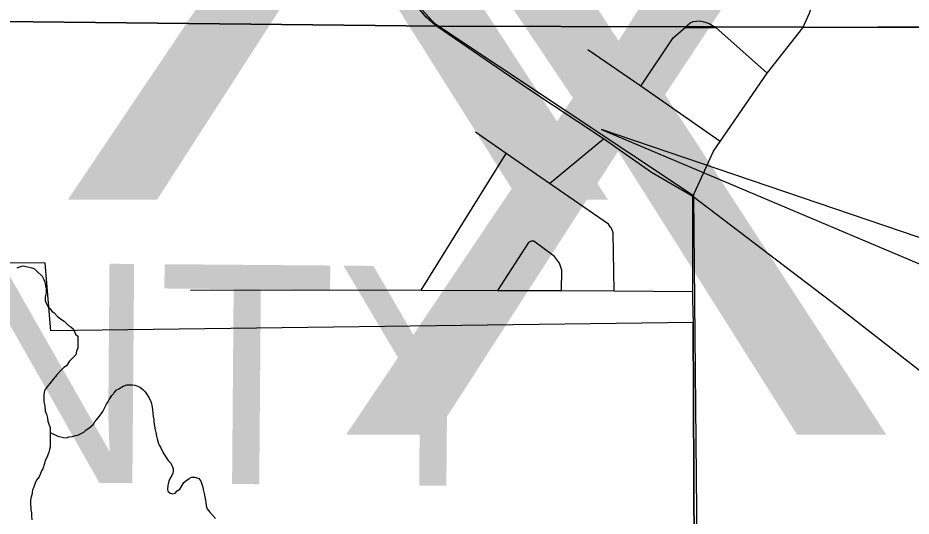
# Model space of a CAD drawing. Extents: x 0 to 34, y 0 to 22.
# Drawn here: x 24.85 to 25.622, y 14.94 to 15.37 of the extents above; entities that cross this region are included whole.
import ezdxf

# ---------------------------------------------------------------- set-up
doc = ezdxf.new("R2010")
doc.units = 0
for name, color, linetype in [('GM_X_City_Street', 7, 'Continuous'), ('GM_X_Corporation', 7, 'Continuous'), ('GM_X_County_Road', 7, 'Continuous'), ('GM_X_County_Text', 7, 'Continuous'), ('GM_X_Minor_River', 7, 'Continuous'), ('GM_X_Rail_Line', 7, 'Continuous'), ('GM_X_State_Route', 7, 'Continuous'), ('GM_X_Township_Road', 7, 'Continuous'), ('SH_Cut_Line', 7, 'Continuous'), ('SH_Text', 7, 'Continuous')]:
    doc.layers.add(name, color=color, linetype=linetype)

msp = doc.modelspace()

# ---------------------------------------------------------------- linework, layer by layer
at = {"layer": 'GM_X_City_Street'}
for p, q in [((25.30983, 15.22702), (25.35641, 15.26553)), ((25.1987, 15.13472), (25.2723, 15.25302))]:
    msp.add_line(p, q, dxfattribs=at)
for points in [[(25.42698, 15.36178), (25.4293, 15.36414), (25.43141, 15.36584), (25.43397, 15.36683), (25.43671, 15.36733), (25.43952, 15.36737), (25.4423, 15.36697), (25.44503, 15.36618), (25.44768, 15.36507), (25.45341, 15.36178)], [(25.38857, 15.31101), (25.41678, 15.35282), (25.42698, 15.36178), (25.45341, 15.36178), (25.49781, 15.32218)], [(25.43354, 15.21582), (25.45151, 15.25485), (25.45736, 15.26336), (25.49781, 15.32218), (25.52883, 15.36152)], [(25.45736, 15.26336), (25.38857, 15.31101), (25.34299, 15.34258)], [(25.36555, 15.13438), (25.3647, 15.18449), (25.36327, 15.18832), (25.36262, 15.18919), (25.36068, 15.19179), (25.30983, 15.22702), (25.2723, 15.25302), (25.24593, 15.2713)], [(25.32004, 15.13447), (25.3204, 15.15199), (25.31826, 15.15811), (25.31421, 15.16389), (25.29628, 15.17718), (25.29401, 15.17723), (25.29171, 15.17613), (25.26469, 15.13458)], [(24.9996, 15.13512), (25.1987, 15.13472), (25.26469, 15.13458), (25.32004, 15.13447), (25.36555, 15.13438), (25.43351, 15.13376)]]:
    msp.add_lwpolyline(points, dxfattribs=at)
at = {"layer": 'GM_X_Corporation'}
for points in [[(25.70241, 14.53671), (25.44963, 14.54102), (25.44619, 14.68837), (25.44848, 14.73615), (25.45135, 14.78136), (25.45192, 14.7951), (25.45192, 14.81055), (25.45021, 14.82364), (25.44611, 14.8421), (25.43842, 14.8708), (25.43585, 14.89388), (25.43483, 14.9072), (25.43386, 15.10681), (24.8788, 15.0997), (24.87381, 15.15822), (24.69379, 15.15887), (24.72705, 15.36745), (24.72162, 15.36748), (24.39649, 15.36959), (24.38041, 15.92726)], [(25.20283, 15.37132), (25.20805, 15.36668), (25.21261, 15.363), (25.42676, 15.36233), (25.4532, 15.36233), (25.52861, 15.36208), (25.72357, 15.36294)]]:
    msp.add_lwpolyline(points, dxfattribs=at)
at = {"layer": 'GM_X_County_Road'}
for points in [[(25.43365, 15.12688), (25.43351, 15.13376), (25.43354, 15.21582)], [(25.44946, 14.55716), (25.44641, 14.68782), (25.4487, 14.7356), (25.45156, 14.78081), (25.45213, 14.79454), (25.45213, 14.81), (25.45043, 14.82309), (25.44633, 14.84154), (25.43864, 14.87025), (25.43607, 14.89332), (25.43505, 14.90665), (25.43408, 15.10626), (25.43365, 15.12688)]]:
    msp.add_lwpolyline(points, dxfattribs=at)
at = {"layer": 'GM_X_Minor_River'}
for points in [[(24.84951, 15.15423), (24.85178, 15.155), (24.85482, 15.15576), (24.8571, 15.15539), (24.86014, 15.15464), (24.86242, 15.15426), (24.8647, 15.15313), (24.86699, 15.15085), (24.87118, 15.14706), (24.87271, 15.14403), (24.87347, 15.14213), (24.87424, 15.13871), (24.87463, 15.13643), (24.87464, 15.13263), (24.87427, 15.13034), (24.87389, 15.12844), (24.8739, 15.12578), (24.87467, 15.1235), (24.8762, 15.12085), (24.8781, 15.11857), (24.87963, 15.11667), (24.88153, 15.11516), (24.88458, 15.11213), (24.888, 15.10947), (24.89029, 15.10796), (24.8922, 15.10606), (24.8941, 15.10417), (24.896, 15.10303), (24.89829, 15.10114), (24.9002, 15.09696), (24.9021, 15.09506), (24.90214, 15.0848), (24.901, 15.08214), (24.90025, 15.07909), (24.8976, 15.07605), (24.89496, 15.07338), (24.89231, 15.06957), (24.89003, 15.06804), (24.88739, 15.06537), (24.88436, 15.06195), (24.88246, 15.06004), (24.88095, 15.05814), (24.87792, 15.05433), (24.87641, 15.05242), (24.87452, 15.04976), (24.87338, 15.04785), (24.87264, 15.04443), (24.87264, 15.04177), (24.87265, 15.03911), (24.87304, 15.03721), (24.87343, 15.03455), (24.87382, 15.03037), (24.87497, 15.02771), (24.87574, 15.02429), (24.87613, 15.02163), (24.87689, 15.01897), (24.87804, 15.01631), (24.87807, 15.00871), (24.87808, 15.00377), (24.87809, 14.99921), (24.87772, 14.9973), (24.87697, 14.99502), (24.87584, 14.9916), (24.87508, 14.9897), (24.87395, 14.98779), (24.8732, 14.98513), (24.8717, 14.98056), (24.87056, 14.97866), (24.86981, 14.97638), (24.86868, 14.97371), (24.86641, 14.97066), (24.86528, 14.968), (24.86377, 14.96419), (24.86302, 14.96229), (24.86264, 14.96001), (24.86227, 14.95811), (24.86189, 14.95621), (24.86114, 14.95354), (24.86115, 14.95164), (24.86116, 14.94974), (24.86154, 14.94708), (24.86155, 14.94518), (24.86194, 14.94252), (24.86195, 14.93986), (24.86234, 14.93644)], [(24.87806, 15.01175), (24.8849, 15.00873), (24.88984, 15.0076), (24.8925, 15.00723), (24.8944, 15.00799), (24.89744, 15.00838), (24.90009, 15.00915), (24.90199, 15.00953), (24.90389, 15.0103), (24.9073, 15.01221), (24.90919, 15.01411), (24.91147, 15.01564), (24.91336, 15.01717), (24.91564, 15.01907), (24.91677, 15.02098), (24.91828, 15.02288), (24.92093, 15.02593), (24.92357, 15.03012), (24.92584, 15.03392), (24.92697, 15.03621), (24.92811, 15.03811), (24.92924, 15.0404), (24.93151, 15.04383), (24.93378, 15.04649), (24.93529, 15.0484), (24.93757, 15.04954), (24.94136, 15.05183), (24.94439, 15.05298), (24.94743, 15.05299), (24.94933, 15.05299), (24.95123, 15.05262), (24.95389, 15.05187), (24.95618, 15.05073), (24.95846, 15.04884), (24.96037, 15.04694), (24.96189, 15.04428), (24.96342, 15.04201), (24.96457, 15.04011), (24.96533, 15.03783), (24.9661, 15.03555), (24.96649, 15.03175), (24.96688, 15.02833), (24.96727, 15.02567), (24.96766, 15.02301), (24.96766, 15.02111), (24.96805, 15.01921), (24.96843, 15.01731), (24.96882, 15.01427), (24.96959, 15.01199), (24.96998, 15.00857), (24.97075, 15.00629), (24.97152, 15.00325), (24.97228, 15.00097), (24.97343, 14.99908), (24.97496, 14.99604), (24.97648, 14.99338), (24.97839, 14.99035), (24.9803, 14.98769), (24.98259, 14.98542), (24.9845, 14.98086), (24.98451, 14.97858), (24.98413, 14.97668), (24.98338, 14.97477), (24.98187, 14.97249), (24.98074, 14.96983), (24.97999, 14.96602), (24.97962, 14.96298), (24.98, 14.96108), (24.98191, 14.95956), (24.98381, 14.95881), (24.98608, 14.95958), (24.98798, 14.96148), (24.99025, 14.96301), (24.99176, 14.96529), (24.99365, 14.96872), (24.99555, 14.97024), (24.9982, 14.97215), (25.00047, 14.9733), (25.00314, 14.9733), (25.00656, 14.97217), (25.00846, 14.9699), (25.00923, 14.96724), (25.01, 14.96458), (25.01038, 14.96268), (25.01115, 14.95926), (25.01192, 14.95622), (25.01231, 14.95356), (25.0127, 14.95166), (25.01309, 14.94862), (25.01385, 14.94596), (25.01614, 14.94293), (25.01881, 14.94027), (25.0211, 14.93762)]]:
    msp.add_lwpolyline(points, dxfattribs=at)
at = {"layer": 'GM_X_Rail_Line'}
for points in [[(24.58796, 16.29887), (24.58946, 16.28505), (24.59459, 16.27395), (24.60315, 16.26328), (24.61725, 16.25945), (24.63412, 16.2601), (24.64608, 16.26054), (24.65933, 16.25713), (24.67237, 16.24155), (24.99907, 15.70283), (25.19172, 15.38629), (25.20806, 15.3677)], [(25.20806, 15.3677), (25.21051, 15.36511), (25.43426, 15.21672), (25.43745, 14.88316), (25.44729, 14.84943), (25.45415, 14.81399), (25.44634, 14.64977), (25.44981, 14.54769), (25.45617, 14.26219), (25.45844, 14.1)]]:
    msp.add_lwpolyline(points, dxfattribs=at)
at = {"layer": 'GM_X_State_Route'}
for points in [[(25.21283, 15.36244), (25.20827, 15.36612), (25.20305, 15.37076), (25.19722, 15.37789), (25.19279, 15.38335), (25.18984, 15.38772), (25.18011, 15.4035), (25.17093, 15.41789)], [(25.72742, 14.98886), (25.72346, 14.99193), (25.55907, 15.12035), (25.43354, 15.21582), (25.39788, 15.23654), (25.35641, 15.26553), (25.2907, 15.30895), (25.21283, 15.36244)]]:
    msp.add_lwpolyline(points, dxfattribs=at)
at = {"layer": 'GM_X_Township_Road'}
msp.add_lwpolyline([(25.52883, 15.36152), (25.53437, 15.37409), (25.53652, 15.38), (25.53924, 15.38903), (25.54287, 15.40425), (25.5558, 15.46536), (25.58029, 15.58079), (25.58528, 15.60777)], dxfattribs=at)
at = {"layer": 'SH_Cut_Line'}
for points in [[(26.50027, 15.3577), (26.30921, 15.36113), (25.52861, 15.36208), (25.4532, 15.36233), (25.42676, 15.36233), (25.21261, 15.363), (24.72905, 15.3682), (24.21343, 15.36582)], [(24.21343, 15.36582), (24.72905, 15.3682), (25.21261, 15.363), (25.42676, 15.36233), (25.4532, 15.36233), (25.52861, 15.36208), (26.30921, 15.36113), (26.50027, 15.3577)]]:
    msp.add_lwpolyline(points, dxfattribs=at)
at = {"layer": 'SH_Text'}
msp.add_lwpolyline([(26.98081, 14.72098), (25.35469, 15.2735), (26.6628, 14.72098)], close=True, dxfattribs=at)

# ---------------------------------------------------------------- texts
at = {"layer": 'GM_X_County_Text'}
msp.add_text('HURON COUNTY', height=0.1893939, rotation=359.53411, dxfattribs=at).set_placement((23.22526, 14.98211))
at = {"layer": 'SH_Text'}
for p in [(24.87659, 15.21296), (25.11714, 15.01002)]:
    msp.add_text('X', height=0.56, dxfattribs=at).set_placement(p)

doc.saveas('drawing.dxf')
